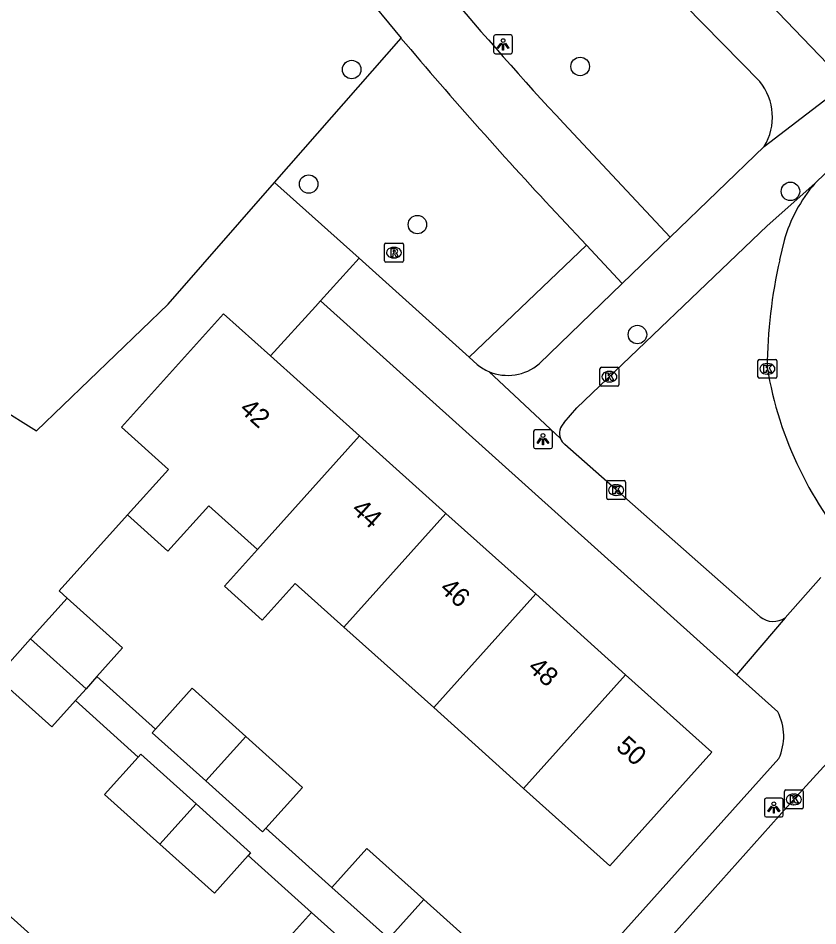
# Model space of a CAD drawing. Extents: x 159040 to 160094, y 381214 to 382518.
# Drawn here: x 159439.83 to 159482.18, y 382100.53 to 382148.6 of the extents above; entities that cross this region are included whole.
import ezdxf

# ---------------------------------------------------------------- set-up
doc = ezdxf.new("R2010")
doc.units = 0
for name, color, linetype in [('IMGEO_Boom', 7, 'Continuous'), ('IMGEO_Fietspad_open', 7, 'Continuous'), ('IMGEO_Groenvoorziening', 7, 'Continuous'), ('IMGEO_Kolk', 7, 'Continuous'), ('IMGEO_Lichtpunt', 7, 'Continuous'), ('IMGEO_Pand', 7, 'Continuous'), ('IMGEO_Pand_nummerreeks', 7, 'Continuous'), ('IMGEO_Rijbaan_lokaal_open', 7, 'Continuous'), ('IMGEO_Rioolput', 7, 'Continuous'), ('IMGEO_Voetpad_open', 7, 'Continuous')]:
    doc.layers.add(name, color=color, linetype=linetype)

msp = doc.modelspace()

# ---------------------------------------------------------------- linework, layer by layer
at = {"layer": 'IMGEO_Boom'}
for centre in [(159457.491, 382145.882), (159469.591, 382146.042), (159455.21, 382139.813), (159480.727, 382139.428), (159460.972, 382137.669), (159472.624, 382131.844)]:
    msp.add_circle(centre, 0.489, dxfattribs=at)
at = {"layer": 'IMGEO_Fietspad_open'}
for points in [[(159455.912, 382152.639), (159460.102, 382147.545)], [(159468.724, 382143.018), (159474.366, 382137.004)], [(159468.567, 382138.019), (159469.918, 382136.574)], [(159474.366, 382137.004), (159471.818, 382134.544)], [(159469.918, 382136.574), (159471.818, 382134.544)]]:
    msp.add_lwpolyline(points, dxfattribs=at)
for centre, radius, start, end in [((159608.816, 382273.215), 191.252, 217.18031, 222.90337), ((159654.743, 382311.983), 254.804, 220.19202, 223.05789)]:
    msp.add_arc(centre, radius, start, end, dxfattribs=at)
at = {"layer": 'IMGEO_Groenvoorziening'}
for points in [[(159453.41, 382139.902), (159460.102, 382147.545)], [(159423.442, 382097.934), (159421.556, 382099.695), (159420.403, 382101.425), (159419.602, 382103.218), (159419.033, 382105.59), (159420.624, 382107.039), (159429.12, 382114.911), (159428.315, 382122.632), (159434.692, 382130.55), (159440.797, 382126.746), (159447.77, 382133.461), (159453.41, 382139.902)], [(159457.882, 382135.885), (159453.41, 382139.902)], [(159469.918, 382136.574), (159463.715, 382130.646)], [(159455.834, 382133.63), (159455.565, 382133.334), (159453.186, 382130.712)], [(159445.621, 382122.295), (159441.99, 382118.269), (159442.422, 382117.881)]]:
    msp.add_lwpolyline(points, dxfattribs=at)
at = {"layer": 'IMGEO_Kolk'}
for p, q in [((159479.004, 382129.601), (159479.004, 382130.453)), ((159479.079, 382130.527), (159479.931, 382130.527)), ((159480.005, 382130.453), (159480.005, 382129.601)), ((159470.637, 382129.185), (159470.637, 382130.037)), ((159470.712, 382130.111), (159471.564, 382130.111)), ((159471.125, 382129.891), (159471.15, 382129.891)), ((159471.638, 382130.037), (159471.638, 382129.185)), ((159479.492, 382130.307), (159479.517, 382130.307)), ((159479.931, 382129.527), (159479.079, 382129.527)), ((159479.515, 382129.747), (159479.49, 382129.747)), ((159471.564, 382129.111), (159470.712, 382129.111)), ((159471.148, 382129.331), (159471.123, 382129.331)), ((159471.07, 382124.107), (159471.922, 382124.107)), ((159470.995, 382123.181), (159470.995, 382124.033)), ((159471.483, 382123.887), (159471.508, 382123.887)), ((159471.996, 382124.033), (159471.996, 382123.181)), ((159471.506, 382123.327), (159471.481, 382123.327)), ((159471.922, 382123.107), (159471.07, 382123.107)), ((159480.405, 382106.797), (159480.405, 382107.649)), ((159480.48, 382107.723), (159481.332, 382107.723)), ((159480.893, 382107.503), (159480.918, 382107.503)), ((159481.406, 382107.649), (159481.406, 382106.797)), ((159480.916, 382106.943), (159480.891, 382106.943)), ((159481.332, 382106.723), (159480.48, 382106.723))]:
    msp.add_line(p, q, dxfattribs=at)
for points in [[(159479.004, 382129.601), (159479.004, 382130.453)], [(159479.079, 382130.527), (159479.931, 382130.527)], [(159480.005, 382130.453), (159480.005, 382129.601)], [(159470.637, 382129.185), (159470.637, 382130.037)], [(159470.712, 382130.111), (159471.564, 382130.111)], [(159471.638, 382130.037), (159471.638, 382129.185)], [(159479.325, 382130.227), (159479.448, 382130.227), (159479.448, 382130.076), (159479.578, 382130.227), (159479.742, 382130.227), (159479.596, 382130.076), (159479.749, 382129.827), (159479.597, 382129.827), (159479.512, 382129.991), (159479.448, 382129.924), (159479.448, 382129.827), (159479.325, 382129.827), (159479.325, 382130.227)], [(159470.958, 382129.811), (159471.081, 382129.811), (159471.081, 382129.66), (159471.211, 382129.811), (159471.375, 382129.811), (159471.229, 382129.66), (159471.382, 382129.411), (159471.23, 382129.411), (159471.145, 382129.575), (159471.081, 382129.508), (159471.081, 382129.411), (159470.958, 382129.411), (159470.958, 382129.811)], [(159479.931, 382129.527), (159479.079, 382129.527)], [(159471.564, 382129.111), (159470.712, 382129.111)], [(159471.07, 382124.107), (159471.922, 382124.107)], [(159470.995, 382123.181), (159470.995, 382124.033)], [(159471.316, 382123.807), (159471.439, 382123.807), (159471.439, 382123.656), (159471.569, 382123.807), (159471.733, 382123.807), (159471.587, 382123.656), (159471.74, 382123.407), (159471.588, 382123.407), (159471.503, 382123.571), (159471.439, 382123.504), (159471.439, 382123.407), (159471.316, 382123.407), (159471.316, 382123.807)], [(159471.996, 382124.033), (159471.996, 382123.181)], [(159471.922, 382123.107), (159471.07, 382123.107)], [(159480.405, 382106.797), (159480.405, 382107.649)], [(159480.48, 382107.723), (159481.332, 382107.723)], [(159480.726, 382107.423), (159480.849, 382107.423), (159480.849, 382107.272), (159480.979, 382107.423), (159481.143, 382107.423), (159480.997, 382107.272), (159481.15, 382107.023), (159480.998, 382107.023), (159480.913, 382107.187), (159480.849, 382107.12), (159480.849, 382107.023), (159480.726, 382107.023), (159480.726, 382107.423)], [(159481.406, 382107.649), (159481.406, 382106.797)], [(159481.332, 382106.723), (159480.48, 382106.723)]]:
    msp.add_lwpolyline(points, dxfattribs=at)
for centre, start, end in [((159479.081, 382130.451), 91.552, 178.448), ((159479.081, 382130.451), 91.552, 178.448), ((159479.929, 382130.451), 1.552, 88.448), ((159479.929, 382130.451), 1.552, 88.448), ((159470.714, 382130.035), 91.552, 178.448), ((159470.714, 382130.035), 91.552, 178.448), ((159471.562, 382130.035), 1.552, 88.448), ((159471.562, 382130.035), 1.552, 88.448), ((159479.081, 382129.603), 181.552, 268.448), ((159479.081, 382129.603), 181.552, 268.448), ((159479.929, 382129.603), 271.552, 358.448), ((159479.929, 382129.603), 271.552, 358.448), ((159470.714, 382129.187), 181.552, 268.448), ((159470.714, 382129.187), 181.552, 268.448), ((159471.562, 382129.187), 271.552, 358.448), ((159471.562, 382129.187), 271.552, 358.448), ((159471.072, 382124.031), 91.552, 178.448), ((159471.072, 382124.031), 91.552, 178.448), ((159471.92, 382124.031), 1.552, 88.448), ((159471.92, 382124.031), 1.552, 88.448), ((159471.072, 382123.183), 181.552, 268.448), ((159471.072, 382123.183), 181.552, 268.448), ((159471.92, 382123.183), 271.552, 358.448), ((159471.92, 382123.183), 271.552, 358.448), ((159480.482, 382107.647), 91.552, 178.448), ((159480.482, 382107.647), 91.552, 178.448), ((159481.33, 382107.647), 1.552, 88.448), ((159481.33, 382107.647), 1.552, 88.448), ((159480.482, 382106.799), 181.552, 268.448), ((159480.482, 382106.799), 181.552, 268.448), ((159481.33, 382106.799), 271.552, 358.448), ((159481.33, 382106.799), 271.552, 358.448)]:
    msp.add_arc(centre, 0.0765, start, end, dxfattribs=at)
for centre, major_axis, ratio, start_param, end_param in [((159471.124, 382129.611), (-0.387, 0.002), 0.722429, 4.712389, 7.853982), ((159471.149, 382129.611), (-0.39, 0.002), 0.717154, 1.570796, 4.712389), ((159479.491, 382130.027), (-0.387, 0.002), 0.722429, 4.712389, 7.853982), ((159479.516, 382130.027), (-0.39, 0.002), 0.717154, 1.570796, 4.712389), ((159471.482, 382123.607), (-0.387, 0.002), 0.722429, 4.712389, 7.853982), ((159471.507, 382123.607), (-0.39, 0.002), 0.717154, 1.570796, 4.712389), ((159480.892, 382107.223), (-0.387, 0.002), 0.722429, 4.712389, 7.853982), ((159480.917, 382107.223), (-0.39, 0.002), 0.717154, 1.570796, 4.712389)]:
    msp.add_ellipse(centre, major_axis=major_axis, ratio=ratio, start_param=start_param, end_param=end_param, dxfattribs=at)
at = {"layer": 'IMGEO_Lichtpunt'}
for p, q in [((159465.911, 382147.713), (159465.103, 382147.713)), ((159465.911, 382147.713), (159465.103, 382147.713)), ((159465.009, 382147.618), (159465.009, 382146.811)), ((159465.009, 382147.618), (159465.009, 382146.811)), ((159466.005, 382146.811), (159466.005, 382147.618)), ((159466.005, 382146.811), (159466.005, 382147.618)), ((159465.103, 382146.717), (159465.911, 382146.717)), ((159465.103, 382146.717), (159465.911, 382146.717)), ((159467.121, 382126.702), (159467.121, 382125.895)), ((159467.121, 382126.702), (159467.121, 382125.895)), ((159468.023, 382126.797), (159467.215, 382126.797)), ((159468.023, 382126.797), (159467.215, 382126.797)), ((159468.117, 382125.895), (159468.117, 382126.702)), ((159468.117, 382125.895), (159468.117, 382126.702)), ((159467.215, 382125.801), (159468.023, 382125.801)), ((159467.215, 382125.801), (159468.023, 382125.801)), ((159480.249, 382107.29), (159479.441, 382107.29)), ((159480.249, 382107.29), (159479.441, 382107.29)), ((159479.347, 382107.195), (159479.347, 382106.388)), ((159479.347, 382107.195), (159479.347, 382106.388)), ((159480.343, 382106.388), (159480.343, 382107.195)), ((159480.343, 382106.388), (159480.343, 382107.195)), ((159479.441, 382106.294), (159480.249, 382106.294)), ((159479.441, 382106.294), (159480.249, 382106.294))]:
    msp.add_line(p, q, dxfattribs=at)
for points in [[(159465.383, 382147.282), (159465.422, 382147.254), (159465.234, 382146.992), (159465.196, 382147.019), (159465.383, 382147.282)], [(159465.485, 382147.234), (159465.532, 382147.234), (159465.532, 382146.912), (159465.485, 382146.912), (159465.485, 382147.234)], [(159465.595, 382147.254), (159465.633, 382147.281), (159465.82, 382147.019), (159465.781, 382146.991), (159465.595, 382147.254)], [(159467.495, 382126.366), (159467.534, 382126.338), (159467.346, 382126.076), (159467.308, 382126.103), (159467.495, 382126.366)], [(159467.597, 382126.318), (159467.644, 382126.318), (159467.644, 382125.996), (159467.597, 382125.996), (159467.597, 382126.318)], [(159467.707, 382126.338), (159467.745, 382126.365), (159467.932, 382126.103), (159467.893, 382126.075), (159467.707, 382126.338)], [(159479.721, 382106.859), (159479.76, 382106.831), (159479.572, 382106.569), (159479.534, 382106.596), (159479.721, 382106.859)], [(159479.823, 382106.811), (159479.87, 382106.811), (159479.87, 382106.489), (159479.823, 382106.489), (159479.823, 382106.811)], [(159479.933, 382106.831), (159479.971, 382106.858), (159480.158, 382106.596), (159480.119, 382106.568), (159479.933, 382106.831)]]:
    msp.add_lwpolyline(points, dxfattribs=at)
for centre in [(159465.508, 382147.416), (159467.62, 382126.5), (159479.846, 382106.993)]:
    msp.add_circle(centre, 0.0994, dxfattribs=at)
for centre, start, end in [((159465.103, 382147.618), 90, 180), ((159465.103, 382147.618), 90, 180), ((159465.911, 382147.618), 0, 90), ((159465.911, 382147.618), 0, 90), ((159465.103, 382146.811), 180, 270), ((159465.103, 382146.811), 180, 270), ((159465.911, 382146.811), 270, 0), ((159465.911, 382146.811), 270, 360), ((159467.215, 382126.702), 90, 180), ((159467.215, 382126.702), 90, 180), ((159468.023, 382126.702), 0, 90), ((159468.023, 382126.702), 0, 90), ((159467.215, 382125.895), 180, 270), ((159467.215, 382125.895), 180, 270), ((159468.023, 382125.895), 270, 0), ((159468.023, 382125.895), 270, 360), ((159479.441, 382107.195), 90, 180), ((159479.441, 382107.195), 90, 180), ((159480.249, 382107.195), 0, 90), ((159480.249, 382107.195), 0, 90), ((159479.441, 382106.388), 180, 270), ((159479.441, 382106.388), 180, 270), ((159480.249, 382106.388), 270, 0), ((159480.249, 382106.388), 270, 360)]:
    msp.add_arc(centre, 0.0946, start, end, dxfattribs=at)
at = {"layer": 'IMGEO_Pand'}
for points in [[(159445.621, 382122.295), (159447.785, 382124.693), (159445.306, 382126.931), (159450.694, 382132.935), (159453.186, 382130.712)], [(159453.186, 382130.712), (159457.897, 382126.484)], [(159457.897, 382126.484), (159452.496, 382120.465)], [(159457.897, 382126.484), (159462.482, 382122.369)], [(159452.496, 382120.465), (159449.921, 382122.776), (159447.753, 382120.372), (159445.621, 382122.295)], [(159457.081, 382116.35), (159462.482, 382122.369)], [(159462.482, 382122.369), (159467.235, 382118.104)], [(159457.081, 382116.35), (159454.502, 382118.664), (159452.754, 382116.716), (159450.748, 382118.517), (159452.496, 382120.465)], [(159442.422, 382117.881), (159440.485, 382115.723)], [(159442.422, 382117.881), (159445.36, 382115.245), (159443.998, 382113.727)], [(159467.235, 382118.104), (159461.833, 382112.085)], [(159467.235, 382118.104), (159471.999, 382113.828)], [(159461.833, 382112.085), (159457.081, 382116.35)], [(159440.485, 382115.723), (159438.669, 382113.699)], [(159443.423, 382113.087), (159440.485, 382115.723)], [(159442.855, 382112.454), (159441.607, 382111.063), (159438.669, 382113.699)], [(159443.998, 382113.727), (159443.423, 382113.087)], [(159471.999, 382113.828), (159476.565, 382109.73), (159471.164, 382103.711), (159466.598, 382107.809)], [(159466.598, 382107.809), (159471.999, 382113.828)], [(159443.423, 382113.087), (159442.855, 382112.454)], [(159451.883, 382110.557), (159449.039, 382113.109), (159447.097, 382110.945)], [(159466.598, 382107.809), (159461.833, 382112.085)], [(159449.768, 382108.2), (159446.924, 382110.752), (159447.097, 382110.945)], [(159451.883, 382110.557), (159449.768, 382108.2)], [(159452.946, 382105.695), (159454.888, 382107.86), (159451.883, 382110.557)], [(159446.182, 382109.469), (159444.401, 382107.483), (159447.332, 382104.853)], [(159446.182, 382109.469), (159446.315, 382109.617), (159449.247, 382106.986)], [(159449.768, 382108.2), (159452.773, 382105.503), (159452.946, 382105.695)], [(159449.247, 382106.986), (159447.332, 382104.853)], [(159449.247, 382106.986), (159452.138, 382104.392), (159452.005, 382104.244)], [(159447.332, 382104.853), (159450.224, 382102.258), (159452.005, 382104.244)], [(159456.432, 382102.566), (159458.284, 382104.629), (159461.309, 382101.914)], [(159437.336, 382102.884), (159441.895, 382098.793)], [(159459.458, 382099.852), (159456.432, 382102.566)], [(159461.309, 382101.914), (159459.458, 382099.852)], [(159461.309, 382101.914), (159464.079, 382099.428), (159462.228, 382097.366)], [(159456.334, 382096.537), (159453.463, 382099.114), (159455.363, 382101.231)], [(159455.363, 382101.231), (159458.235, 382098.654)]]:
    msp.add_lwpolyline(points, dxfattribs=at)
at = {"layer": 'IMGEO_Rijbaan_lokaal_open'}
for points in [[(159518.617, 382175.181), (159500, 382157.203), (159493.877, 382151.293), (159488.391, 382146.018), (159482.019, 382139.838)], [(159480.39, 382136.82), (159480.156, 382135.806)], [(159484.51, 382111.174), (159481.021, 382107.349), (159474.838, 382100.428), (159466.594, 382091.206), (159459.375, 382083.3), (159449.46, 382072.146), (159446.424, 382068.776), (159443.761, 382065.82), (159436.593, 382057.833), (159429.233, 382049.65), (159421.179, 382040.701), (159414.041, 382032.697), (159412.333, 382030.791)]]:
    msp.add_lwpolyline(points, dxfattribs=at)
for centre, radius, start, end in [((159487.957, 382134.684), 7.863, 139.0446, 164.2385), ((159506.199, 382129.898), 26.704, 167.2188, 179.5907), ((159499.057, 382133.358), 19.833, 189.4858, 222.3566)]:
    msp.add_arc(centre, radius, start, end, dxfattribs=at)
at = {"layer": 'IMGEO_Rioolput'}
for p, q in [((159459.23, 382135.757), (159459.23, 382136.609)), ((159459.305, 382136.683), (159460.157, 382136.683)), ((159460.231, 382136.609), (159460.231, 382135.757)), ((159459.718, 382136.463), (159459.743, 382136.463)), ((159460.157, 382135.683), (159459.305, 382135.683)), ((159459.741, 382135.903), (159459.716, 382135.903))]:
    msp.add_line(p, q, dxfattribs=at)
for points in [[(159459.23, 382135.757), (159459.23, 382136.609)], [(159459.305, 382136.683), (159460.157, 382136.683)], [(159460.231, 382136.609), (159460.231, 382135.757)], [(159459.819, 382136.381), (159459.567, 382136.383), (159459.567, 382135.983)], [(159459.567, 382135.983), (159459.691, 382135.983), (159459.691, 382136.145), (159459.702, 382136.145)], [(159459.745, 382136.302), (159459.691, 382136.302), (159459.691, 382136.221)], [(159459.691, 382136.221), (159459.743, 382136.221)], [(159459.749, 382136.116), (159459.82, 382135.983), (159459.96, 382135.983), (159459.895, 382136.109)], [(159460.157, 382135.683), (159459.305, 382135.683)]]:
    msp.add_lwpolyline(points, dxfattribs=at)
for centre, radius, start, end in [((159459.307, 382136.607), 0.0765, 91.552, 178.448), ((159459.307, 382136.607), 0.0765, 91.552, 178.448), ((159460.155, 382136.607), 0.0765, 1.552, 88.448), ((159460.155, 382136.607), 0.0765, 1.552, 88.448), ((159459.701, 382136.092), 0.0533, 26.0293, 88.6989), ((159459.727, 382136.41), 0.19, 274.7715, 282.9687), ((159459.751, 382136.206), 0.0964, 77.0061, 93.1865), ((159459.765, 382136.263), 0.0378, 276.6634, 79.6772), ((159459.818, 382136.271), 0.109, 350.3612, 89.416), ((159459.816, 382136.271), 0.112, 277.5842, 350.9817), ((159459.8, 382136.056), 0.108, 29.5134, 73.7905), ((159459.307, 382135.759), 0.0765, 181.552, 268.448), ((159459.307, 382135.759), 0.0765, 181.552, 268.448), ((159460.155, 382135.759), 0.0765, 271.552, 358.448), ((159460.155, 382135.759), 0.0765, 271.552, 358.448)]:
    msp.add_arc(centre, radius, start, end, dxfattribs=at)
for centre, major_axis, ratio, start_param, end_param in [((159459.717, 382136.183), (-0.387, 0.002), 0.722429, 4.712389, 7.853982), ((159459.742, 382136.183), (-0.39, 0.002), 0.717154, 1.570796, 4.712389)]:
    msp.add_ellipse(centre, major_axis=major_axis, ratio=ratio, start_param=start_param, end_param=end_param, dxfattribs=at)
at = {"layer": 'IMGEO_Voetpad_open'}
for points in [[(159484.157, 382145.488), (159482.69, 382146.175), (159461.276, 382168.489)], [(159479.112, 382145.243), (159468.173, 382156.385), (159458.587, 382166.542)], [(159479.344, 382141.81), (159484.157, 382145.488)], [(159474.366, 382137.004), (159479.344, 382141.81)], [(159468.744, 382127.182), (159469.414, 382127.96), (159479.497, 382137.604), (159482.019, 382139.838)], [(159457.882, 382135.885), (159455.834, 382133.63)], [(159463.715, 382130.646), (159457.882, 382135.885)], [(159471.818, 382134.544), (159467.424, 382130.302)], [(159477.871, 382113.826), (159455.834, 382133.63)], [(159464.142, 382130.262), (159463.715, 382130.646)], [(159468.549, 382126.333), (159464.75, 382129.891)], [(159479.122, 382116.902), (159471.454, 382123.647), (159468.775, 382126.021)], [(159482.338, 382118.979), (159480.451, 382116.848)], [(159480.451, 382116.848), (159477.871, 382113.826)], [(159447.097, 382110.945), (159443.998, 382113.727)], [(159480.053, 382111.865), (159477.871, 382113.826)], [(159442.855, 382112.454), (159446.182, 382109.469)], [(159466.167, 382093.83), (159480.109, 382109.39)], [(159456.432, 382102.566), (159452.946, 382105.695)], [(159452.005, 382104.244), (159455.363, 382101.231)]]:
    msp.add_lwpolyline(points, dxfattribs=at)
for centre, radius, start, end in [((159476.759, 382143.36), 3.014, 329.0606, 38.6717), ((159465.754, 382132.22), 2.537, 230.5376, 246.6795), ((159465.759, 382132.231), 2.549, 246.6819, 310.7943), ((159469.268, 382126.615), 0.772, 132.7174, 201.4117), ((159469.268, 382126.616), 0.772, 201.4737, 230.3623), ((159479.822, 382117.749), 1.099, 230.423, 304.9235), ((159477.607, 382110.572), 2.767, 334.725, 27.8673)]:
    msp.add_arc(centre, radius, start, end, dxfattribs=at)

# ---------------------------------------------------------------- texts
at = {"layer": 'IMGEO_Pand_nummerreeks'}
for s, rotation, p in [('42', 318.1524, (159451.49, 382127.819)), ('44', 318.0929, (159457.425, 382122.5)), ('46', 318.0929, (159462.092, 382118.312)), ('48', 318.0929, (159466.761, 382114.121)), ('50', 318.0929, (159471.428, 382109.933))]:
    msp.add_text(s, height=1, rotation=rotation, dxfattribs=at).set_placement(p)

doc.saveas('drawing.dxf')
